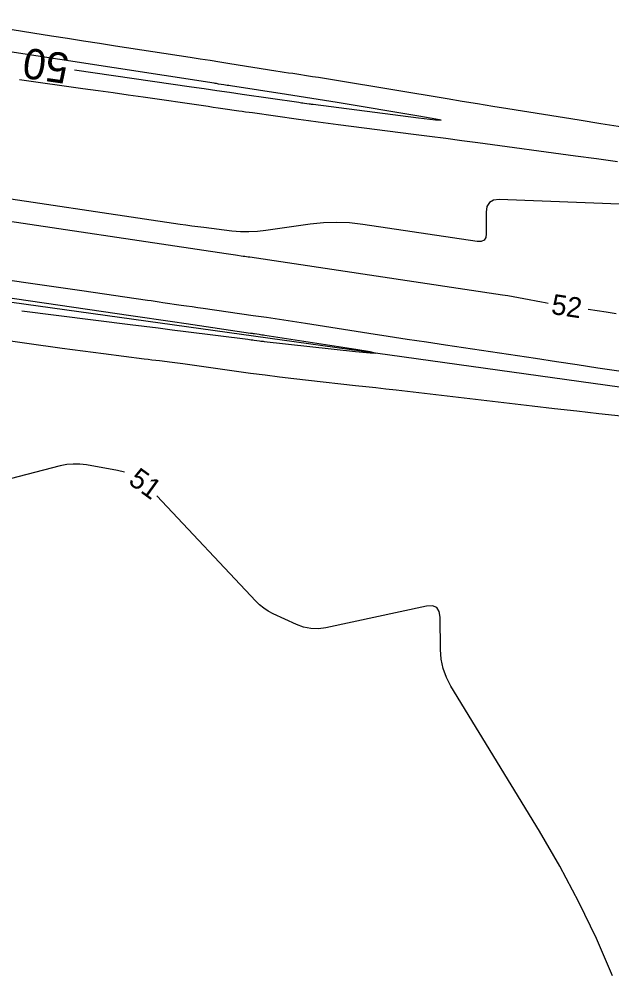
# Model space of a CAD drawing. Extents: x 2384780 to 2405861, y 547869 to 573706.
# Drawn here: x 2394731.5 to 2394790.1, y 554919.8 to 555014.2 of the extents above; entities that cross this region are included whole.
import ezdxf

# ---------------------------------------------------------------- set-up
doc = ezdxf.new("R2010")
doc.units = 0
for name, color, linetype in [('Breaklines', 7, 'Continuous'), ('Old_Level_60', 7, 'Continuous'), ('Old_Level_61', 7, 'Continuous')]:
    doc.layers.add(name, color=color, linetype=linetype)

msp = doc.modelspace()

# ---------------------------------------------------------------- linework, layer by layer
at = {"layer": 'Breaklines'}
msp.add_line((2394821.623, 554973.5965), (2394697.134, 554990.943), dxfattribs=at)
at = {"layer": 'Old_Level_60'}
for points in [[(2394791.127, 555003.53575), (2394788.97975, 555003.88575), (2394786.83175, 555004.2325), (2394779.8145, 555005.35925), (2394778.311, 555005.60175), (2394776.80775, 555005.84625), (2394775.30475, 555006.093), (2394773.80225, 555006.34175), (2394762.89875, 555008.15475), (2394762.30275, 555008.253), (2394761.7065, 555008.34925), (2394761.11025, 555008.4435), (2394760.51325, 555008.536), (2394758.5635, 555008.83525), (2394758.14575, 555008.89975), (2394757.728, 555008.96475), (2394757.31025, 555009.03025), (2394756.89275, 555009.0965), (2394752.34525, 555009.82075), (2394751.37075, 555009.97525), (2394750.39575, 555010.1285), (2394749.42075, 555010.28025), (2394748.4455, 555010.43075), (2394741.07225, 555011.56275), (2394739.4925, 555011.8065), (2394737.913, 555012.0525), (2394736.334, 555012.3005), (2394734.75525, 555012.551), (2394724.28525, 555014.219)], [(2394731.59575, 555008.25725), (2394737.8525, 555007.3835), (2394739.33675, 555007.1755), (2394740.8205, 555006.9655), (2394742.30425, 555006.754), (2394743.7875, 555006.541), (2394749.749, 555005.6805), (2394750.22925, 555005.61125), (2394750.70975, 555005.542), (2394751.19, 555005.47275), (2394751.67025, 555005.4035), (2394753.239, 555005.177), (2394753.57525, 555005.12875), (2394753.9115, 555005.08075), (2394754.248, 555005.033), (2394754.58425, 555004.986), (2394759.137, 555004.3495), (2394760.11275, 555004.2145), (2394761.089, 555004.082), (2394762.0655, 555003.9525), (2394763.04225, 555003.82575), (2394770.48025, 555002.8705), (2394772.074, 555002.6645), (2394773.66725, 555002.45575), (2394775.26025, 555002.2445), (2394776.853, 555002.0305), (2394786.49525, 555000.72675), (2394788.56175, 555000.4495), (2394790.62875, 555000.17625)], [(2394791.66875, 554995.9265), (2394778.9545, 554996.40675), (2394778.3865, 554996.347), (2394777.9815, 554996.1185), (2394777.74, 554995.72125), (2394777.6615, 554995.15575), (2394777.67175, 554993.03225), (2394777.61725, 554992.6425), (2394777.45, 554992.38325), (2394777.1695, 554992.25475), (2394776.776, 554992.25675), (2394765.47475, 554993.94575), (2394764.17875, 554994.09175), (2394762.8825, 554994.143), (2394761.586, 554994.09925), (2394760.289, 554993.96025), (2394755.91975, 554993.3325), (2394755.07775, 554993.2395), (2394754.2355, 554993.20275), (2394753.3925, 554993.222), (2394752.549, 554993.2975), (2394749.7925, 554993.6355), (2394749.202, 554993.70975), (2394748.61225, 554993.788), (2394748.02275, 554993.87025), (2394747.434, 554993.95625), (2394725.868, 554997.17925)], [(2394726.848, 554994.826), (2394752.00375, 554991.06625), (2394752.2335, 554991.03225), (2394752.463, 554990.9985), (2394752.69275, 554990.9655), (2394752.9225, 554990.9325), (2394753.673, 554990.826), (2394753.834, 554990.80325), (2394753.99475, 554990.77975), (2394754.1555, 554990.75625), (2394754.316, 554990.7325), (2394779.27025, 554987.00275), (2394779.80225, 554986.92025), (2394780.33325, 554986.83125), (2394780.86325, 554986.7365), (2394781.39225, 554986.63525), (2394783.118, 554986.29475), (2394783.48825, 554986.224), (2394783.78825, 554986.17025)], [(2394790.749, 554979.44325), (2394788.697, 554979.763), (2394786.64425, 554980.0795), (2394784.591, 554980.392), (2394782.537, 554980.70075), (2394773.651, 554982.029), (2394771.7575, 554982.31325), (2394769.8645, 554982.60075), (2394767.972, 554982.891), (2394766.07975, 554983.18425), (2394759.83075, 554984.15725), (2394758.5405, 554984.35625), (2394757.2495, 554984.5515), (2394755.95825, 554984.743), (2394754.66625, 554984.93075), (2394749.732, 554985.64025), (2394749.184, 554985.71925), (2394748.63575, 554985.7985), (2394748.08775, 554985.87825), (2394747.53975, 554985.95825), (2394745.7495, 554986.22), (2394745.36575, 554986.276), (2394744.98225, 554986.33225), (2394744.5985, 554986.38825), (2394744.215, 554986.44425), (2394737.7455, 554987.39025), (2394736.35925, 554987.59275), (2394734.97275, 554987.79425), (2394733.586, 554987.99475), (2394732.19925, 554988.19475), (2394727.467, 554988.87525)], [(2394787.7425, 554985.56825), (2394789.5195, 554985.30275), (2394790.4975, 554985.15025)], [(2394724.85375, 554983.2655), (2394735.80325, 554981.74025), (2394736.82475, 554981.5995), (2394737.8465, 554981.46225), (2394738.869, 554981.328), (2394739.89175, 554981.19725), (2394743.908, 554980.69), (2394744.287, 554980.64225), (2394744.66575, 554980.59425), (2394745.04475, 554980.5465), (2394745.42375, 554980.4985), (2394746.6615, 554980.34225), (2394746.92675, 554980.30825), (2394747.19175, 554980.27375), (2394747.45675, 554980.23825), (2394747.72175, 554980.20175), (2394754.40825, 554979.27525), (2394755.8315, 554979.08325), (2394757.256, 554978.9015), (2394758.68175, 554978.73025), (2394760.10875, 554978.569), (2394764.77225, 554978.0595), (2394765.7715, 554977.94925), (2394766.7705, 554977.83725), (2394767.76925, 554977.7235), (2394768.768, 554977.608), (2394782.2165, 554976.03825), (2394784.4095, 554975.78475), (2394786.603, 554975.536), (2394788.797, 554975.29225), (2394790.9915, 554975.0535)], [(2394741.9625, 554969.48025), (2394741.24625, 554969.66375), (2394738.1985, 554970.19925), (2394737.54675, 554970.27875), (2394736.89775, 554970.28825), (2394736.2515, 554970.22775), (2394735.608, 554970.09675), (2394712.53125, 554964.13475)], [(2394790.1285, 554919.751), (2394788.54875, 554923.43375), (2394786.8225, 554927.04275), (2394784.94975, 554930.578), (2394782.9305, 554934.03925), (2394774.18275, 554948.3545), (2394773.7365, 554949.205), (2394773.41525, 554950.0915), (2394773.2195, 554951.0135), (2394773.14875, 554951.9715), (2394773.12225, 554955.159), (2394773.03375, 554955.73875), (2394772.77975, 554956.1125), (2394772.36, 554956.27975), (2394771.77475, 554956.241), (2394761.84675, 554954.13025), (2394761.09625, 554954.03), (2394760.3595, 554954.0505), (2394759.636, 554954.1925), (2394758.92625, 554954.4555), (2394756.62925, 554955.5125), (2394756.15225, 554955.76025), (2394755.7055, 554956.05), (2394755.2895, 554956.382), (2394754.90375, 554956.75625), (2394745.14875, 554967.1635)]]:
    msp.add_lwpolyline(points, dxfattribs=at)
at = {"layer": 'Old_Level_61'}
for points in [[(2394737.017, 555009.20375), (2394748.56075, 555007.53775), (2394749.8155, 555007.35675), (2394751.07, 555007.17575), (2394752.32475, 555006.99475), (2394753.5795, 555006.8135), (2394759.154, 555006.00925), (2394759.29425, 555005.989), (2394759.4345, 555005.969), (2394759.575, 555005.94925), (2394759.71525, 555005.9295), (2394760.174, 555005.86525), (2394760.27225, 555005.85175), (2394760.37075, 555005.83825), (2394760.469, 555005.82525), (2394760.5675, 555005.8125), (2394770.99425, 555004.4735), (2394772.6715, 555004.2685), (2394773.23475, 555004.22775), (2394772.68375, 555004.351), (2394771.01875, 555004.6385), (2394762.952, 555005.97975), (2394761.7015, 555006.18575), (2394760.45, 555006.38775), (2394759.19825, 555006.586), (2394757.94575, 555006.78), (2394752.42175, 555007.62775), (2394752.26025, 555007.65275), (2394752.099, 555007.67775), (2394751.93775, 555007.703), (2394751.7765, 555007.72875), (2394751.24975, 555007.8125), (2394751.137, 555007.8305), (2394751.024, 555007.84825), (2394750.91125, 555007.86575), (2394750.79825, 555007.88325), (2394725.67725, 555011.74025)], [(2394731.8225, 554985.428), (2394742.516, 554984.07725), (2394743.89275, 554983.9035), (2394745.26925, 554983.72975), (2394746.64575, 554983.55575), (2394748.0225, 554983.382), (2394754.1225, 554982.6115), (2394754.2845, 554982.59075), (2394754.44625, 554982.5695), (2394754.60825, 554982.548), (2394754.76975, 554982.52575), (2394755.298, 554982.4525), (2394755.41125, 554982.43725), (2394755.52475, 554982.42275), (2394755.638, 554982.40925), (2394755.75175, 554982.39625), (2394764.76075, 554981.412), (2394766.21025, 554981.26475), (2394766.69725, 554981.245), (2394766.22175, 554981.3525), (2394764.784, 554981.5875), (2394755.8005, 554982.9865), (2394755.66225, 554983.00775), (2394755.524, 554983.02875), (2394755.38575, 554983.04925), (2394755.24725, 554983.06925), (2394754.795, 554983.1345), (2394754.698, 554983.14825), (2394754.60125, 554983.1625), (2394754.50425, 554983.1765), (2394754.40725, 554983.1905), (2394748.04125, 554984.1215), (2394746.677, 554984.321), (2394745.31275, 554984.5205), (2394743.94875, 554984.72), (2394742.5845, 554984.9195), (2394721.15425, 554988.05325)]]:
    msp.add_lwpolyline(points, dxfattribs=at)

# ---------------------------------------------------------------- texts
at = {"layer": 'Old_Level_60'}
for s, rotation, p in [('52', 351.3445389, (2394784.00275, 554985.12075)), ('51', 323.9771194, (2394742.2265, 554968.4305))]:
    msp.add_text(s, height=2, rotation=rotation, dxfattribs=at).set_placement(p)
at = {"layer": 'Old_Level_61'}
msp.add_text('50', height=3, rotation=171.7885944, dxfattribs=at).set_placement((2394736.59975, 555010.7795))

doc.saveas('drawing.dxf')
